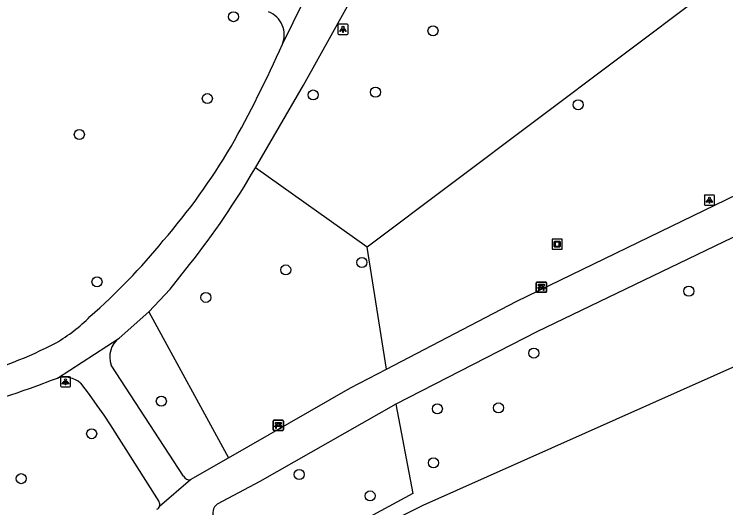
# Model space of a CAD drawing. Extents: x 161402 to 161933, y 381650 to 382313.
# Drawn here: x 161587.5 to 161656.8, y 381834.2 to 381882.3 of the extents above; entities that cross this region are included whole.
import ezdxf

# ---------------------------------------------------------------- set-up
doc = ezdxf.new("R2010")
doc.units = 0
for name, color, linetype in [('IMGEO_Bank', 7, 'Continuous'), ('IMGEO_Boom', 7, 'Continuous'), ('IMGEO_Groenvoorziening', 7, 'Continuous'), ('IMGEO_Kunstobject', 7, 'Continuous'), ('IMGEO_Lichtpunt', 7, 'Continuous'), ('IMGEO_Meer_plas_ven_vijver', 7, 'Continuous'), ('IMGEO_Voetpad_gesloten', 7, 'Continuous')]:
    doc.layers.add(name, color=color, linetype=linetype)

msp = doc.modelspace()

# ---------------------------------------------------------------- linework, layer by layer
at = {"layer": 'IMGEO_Bank'}
for p, q in [((161638.358, 381855.285), (161638.358, 381856.126)), ((161638.358, 381856.126), (161638.358, 381855.285)), ((161638.433, 381856.21), (161639.274, 381856.21)), ((161639.274, 381856.21), (161638.433, 381856.21)), ((161638.667, 381855.716), (161638.667, 381855.822)), ((161638.711, 381855.822), (161638.711, 381855.716)), ((161638.999, 381855.828), (161638.717, 381855.828)), ((161639.005, 381855.716), (161639.005, 381855.822)), ((161639.049, 381855.822), (161639.049, 381855.716)), ((161639.358, 381856.135), (161639.358, 381855.294)), ((161639.358, 381855.294), (161639.358, 381856.135)), ((161639.283, 381855.21), (161638.442, 381855.21)), ((161638.442, 381855.21), (161639.283, 381855.21)), ((161639.055, 381855.608), (161638.662, 381855.608)), ((161638.717, 381855.71), (161638.999, 381855.71)), ((161612.702, 381841.815), (161612.702, 381842.656)), ((161612.702, 381842.656), (161612.702, 381841.815)), ((161612.777, 381842.74), (161613.618, 381842.74)), ((161613.618, 381842.74), (161612.777, 381842.74)), ((161613.702, 381842.665), (161613.702, 381841.824)), ((161613.702, 381841.824), (161613.702, 381842.665)), ((161613.399, 381842.138), (161613.006, 381842.138)), ((161613.011, 381842.246), (161613.011, 381842.352)), ((161613.055, 381842.352), (161613.055, 381842.246)), ((161613.343, 381842.358), (161613.061, 381842.358)), ((161613.061, 381842.24), (161613.343, 381842.24)), ((161613.349, 381842.246), (161613.349, 381842.352)), ((161613.393, 381842.352), (161613.393, 381842.246)), ((161613.627, 381841.74), (161612.786, 381841.74)), ((161612.786, 381841.74), (161613.627, 381841.74))]:
    msp.add_line(p, q, dxfattribs=at)
for points in [[(161638.661, 381855.828), (161638.575, 381855.828), (161638.575, 381855.989), (161639.138, 381855.989), (161639.138, 381855.828), (161639.055, 381855.828)], [(161638.605, 381855.608), (161638.463, 381855.608), (161638.575, 381855.71), (161638.661, 381855.71)], [(161638.655, 381855.601), (161638.655, 381855.394), (161638.612, 381855.394), (161638.612, 381855.601)], [(161639.055, 381855.71), (161639.138, 381855.71), (161639.25, 381855.608), (161639.111, 381855.608)], [(161639.105, 381855.601), (161639.105, 381855.394), (161639.061, 381855.394), (161639.061, 381855.601)], [(161612.949, 381842.138), (161612.807, 381842.138), (161612.919, 381842.24), (161613.005, 381842.24)], [(161613.005, 381842.358), (161612.919, 381842.358), (161612.919, 381842.519), (161613.482, 381842.519), (161613.482, 381842.358), (161613.399, 381842.358)], [(161612.999, 381842.131), (161612.999, 381841.924), (161612.956, 381841.924), (161612.956, 381842.131)], [(161613.399, 381842.24), (161613.482, 381842.24), (161613.594, 381842.138), (161613.455, 381842.138)], [(161613.449, 381842.131), (161613.449, 381841.924), (161613.405, 381841.924), (161613.405, 381842.131)]]:
    msp.add_lwpolyline(points, dxfattribs=at)
for centre, radius, start, end in [((161638.436, 381856.132), 0.0779, 92.4484, 184.28452), ((161638.436, 381856.132), 0.0779, 92.4484, 184.28452), ((161638.66, 381855.821), 0.00671, 2.89567, 87.10433), ((161638.717, 381855.821), 0.00671, 92.89567, 177.10433), ((161638.999, 381855.821), 0.00671, 2.89567, 87.10433), ((161639.056, 381855.821), 0.00671, 92.89567, 177.10433), ((161639.28, 381856.132), 0.0779, 2.4484, 94.28452), ((161639.28, 381856.132), 0.0779, 2.4484, 94.28452), ((161638.436, 381855.288), 0.0779, 182.4484, 274.28452), ((161638.436, 381855.288), 0.0779, 182.4484, 274.28452), ((161638.605, 381855.601), 0.00671, 2.89567, 87.10433), ((161638.662, 381855.601), 0.00671, 92.89567, 177.10433), ((161638.66, 381855.717), 0.00671, 272.89567, 357.10433), ((161638.717, 381855.717), 0.00671, 182.89567, 267.10433), ((161638.999, 381855.717), 0.00671, 272.89567, 357.10433), ((161639.056, 381855.717), 0.00671, 182.89567, 267.10433), ((161639.054, 381855.601), 0.00671, 2.89567, 87.10433), ((161639.111, 381855.601), 0.00671, 92.89567, 177.10433), ((161639.28, 381855.288), 0.0779, 272.4484, 4.28452), ((161639.28, 381855.288), 0.0779, 272.4484, 4.28452), ((161612.78, 381842.662), 0.0779, 92.4484, 184.28452), ((161612.78, 381842.662), 0.0779, 92.4484, 184.28452), ((161613.624, 381842.662), 0.0779, 2.4484, 94.28452), ((161613.624, 381842.662), 0.0779, 2.4484, 94.28452), ((161612.949, 381842.131), 0.00671, 2.89567, 87.10433), ((161613.006, 381842.131), 0.00671, 92.89567, 177.10433), ((161613.004, 381842.351), 0.00671, 2.89567, 87.10433), ((161613.004, 381842.247), 0.00671, 272.89567, 357.10433), ((161613.061, 381842.351), 0.00671, 92.89567, 177.10433), ((161613.061, 381842.247), 0.00671, 182.89567, 267.10433), ((161613.343, 381842.351), 0.00671, 2.89567, 87.10433), ((161613.343, 381842.247), 0.00671, 272.89567, 357.10433), ((161613.4, 381842.351), 0.00671, 92.89567, 177.10433), ((161613.4, 381842.247), 0.00671, 182.89567, 267.10433), ((161613.398, 381842.131), 0.00671, 2.89567, 87.10433), ((161613.455, 381842.131), 0.00671, 92.89567, 177.10433), ((161612.78, 381841.818), 0.0779, 182.4484, 274.28452), ((161612.78, 381841.818), 0.0779, 182.4484, 274.28452), ((161613.624, 381841.818), 0.0779, 272.4484, 4.28452), ((161613.624, 381841.818), 0.0779, 272.4484, 4.28452)]:
    msp.add_arc(centre, radius, start, end, dxfattribs=at)
at = {"layer": 'IMGEO_Boom'}
for centre in [(161608.838, 381882.074), (161628.289, 381880.695), (161622.686, 381874.72), (161606.288, 381874.09), (161616.607, 381874.444), (161642.442, 381873.495), (161593.809, 381870.592), (161621.359, 381858.119), (161613.935, 381857.394), (161595.533, 381856.236), (161653.23, 381855.324), (161606.15, 381854.712), (161638.119, 381849.29), (161601.805, 381844.602), (161628.713, 381843.85), (161634.678, 381843.941), (161595.012, 381841.429), (161628.33, 381838.588), (161615.251, 381837.451), (161588.147, 381837.049), (161622.156, 381835.369)]:
    msp.add_circle(centre, 0.489, dxfattribs=at)
at = {"layer": 'IMGEO_Groenvoorziening'}
for points in [[(161654.766, 381884.341), (161621.882, 381859.606)], [(161621.882, 381859.606), (161610.97, 381867.332)], [(161623.758, 381847.734), (161621.882, 381859.606)], [(161600.575, 381853.315), (161608.339, 381839.071)], [(161624.654, 381844.307), (161626.333, 381835.597), (161610.656, 381827.113)]]:
    msp.add_lwpolyline(points, dxfattribs=at)
at = {"layer": 'IMGEO_Kunstobject'}
for p, q in [((161639.895, 381860.318), (161639.895, 381859.477)), ((161639.895, 381860.318), (161639.895, 381859.477)), ((161640.811, 381860.402), (161639.97, 381860.402)), ((161640.811, 381860.402), (161639.97, 381860.402)), ((161640.109, 381859.666), (161640.109, 381860.14)), ((161640.159, 381860.19), (161640.633, 381860.19)), ((161640.189, 381860.09), (161640.189, 381859.716)), ((161640.583, 381860.11), (161640.209, 381860.11)), ((161640.603, 381859.716), (161640.603, 381860.09)), ((161640.683, 381860.14), (161640.683, 381859.666)), ((161640.895, 381859.486), (161640.895, 381860.327)), ((161640.895, 381859.486), (161640.895, 381860.327)), ((161639.979, 381859.402), (161640.82, 381859.402)), ((161639.979, 381859.402), (161640.82, 381859.402)), ((161640.633, 381859.616), (161640.159, 381859.616)), ((161640.209, 381859.696), (161640.583, 381859.696))]:
    msp.add_line(p, q, dxfattribs=at)
for centre, radius, start, end in [((161639.973, 381860.324), 0.0779, 92.4484, 184.28452), ((161639.973, 381860.324), 0.0779, 92.4484, 184.28452), ((161640.159, 381860.14), 0.05, 90, 180), ((161640.209, 381860.09), 0.02, 90, 180), ((161640.583, 381860.09), 0.02, 360, 90), ((161640.633, 381860.14), 0.05, 360, 90), ((161640.817, 381860.324), 0.0779, 2.4484, 94.28452), ((161640.817, 381860.324), 0.0779, 2.4484, 94.28452), ((161639.973, 381859.48), 0.0779, 182.4484, 274.28452), ((161639.973, 381859.48), 0.0779, 182.4484, 274.28452), ((161640.159, 381859.666), 0.05, 180, 270), ((161640.209, 381859.716), 0.02, 180, 270), ((161640.583, 381859.716), 0.02, 270, 0), ((161640.633, 381859.666), 0.05, 270, 0), ((161640.817, 381859.48), 0.0779, 272.4484, 4.28452), ((161640.817, 381859.48), 0.0779, 272.4484, 4.28452)]:
    msp.add_arc(centre, radius, start, end, dxfattribs=at)
at = {"layer": 'IMGEO_Lichtpunt'}
for p, q in [((161619.014, 381881.245), (161619.014, 381880.438)), ((161619.014, 381881.245), (161619.014, 381880.438)), ((161619.916, 381881.34), (161619.108, 381881.34)), ((161619.916, 381881.34), (161619.108, 381881.34)), ((161620.01, 381880.438), (161620.01, 381881.245)), ((161620.01, 381880.438), (161620.01, 381881.245)), ((161619.108, 381880.344), (161619.916, 381880.344)), ((161619.108, 381880.344), (161619.916, 381880.344)), ((161654.74, 381864.598), (161654.74, 381863.791)), ((161654.74, 381864.598), (161654.74, 381863.791)), ((161655.642, 381864.693), (161654.834, 381864.693)), ((161655.642, 381864.693), (161654.834, 381864.693)), ((161655.736, 381863.791), (161655.736, 381864.598)), ((161655.736, 381863.791), (161655.736, 381864.598)), ((161654.834, 381863.697), (161655.642, 381863.697)), ((161654.834, 381863.697), (161655.642, 381863.697)), ((161591.965, 381846.889), (161591.965, 381846.082)), ((161591.965, 381846.889), (161591.965, 381846.082)), ((161592.867, 381846.984), (161592.059, 381846.984)), ((161592.867, 381846.984), (161592.059, 381846.984)), ((161592.961, 381846.082), (161592.961, 381846.889)), ((161592.961, 381846.082), (161592.961, 381846.889)), ((161592.059, 381845.988), (161592.867, 381845.988)), ((161592.059, 381845.988), (161592.867, 381845.988))]:
    msp.add_line(p, q, dxfattribs=at)
for points in [[(161619.388, 381880.909), (161619.427, 381880.881), (161619.239, 381880.619), (161619.201, 381880.646), (161619.388, 381880.909)], [(161619.49, 381880.861), (161619.537, 381880.861), (161619.537, 381880.539), (161619.49, 381880.539), (161619.49, 381880.861)], [(161619.6, 381880.881), (161619.638, 381880.908), (161619.825, 381880.646), (161619.786, 381880.618), (161619.6, 381880.881)], [(161655.114, 381864.262), (161655.153, 381864.234), (161654.965, 381863.972), (161654.927, 381863.999), (161655.114, 381864.262)], [(161655.216, 381864.214), (161655.263, 381864.214), (161655.263, 381863.892), (161655.216, 381863.892), (161655.216, 381864.214)], [(161655.326, 381864.234), (161655.364, 381864.261), (161655.551, 381863.999), (161655.512, 381863.971), (161655.326, 381864.234)], [(161592.339, 381846.553), (161592.378, 381846.525), (161592.19, 381846.263), (161592.152, 381846.29), (161592.339, 381846.553)], [(161592.441, 381846.505), (161592.488, 381846.505), (161592.488, 381846.183), (161592.441, 381846.183), (161592.441, 381846.505)], [(161592.551, 381846.525), (161592.589, 381846.552), (161592.776, 381846.29), (161592.737, 381846.262), (161592.551, 381846.525)]]:
    msp.add_lwpolyline(points, dxfattribs=at)
for centre in [(161619.513, 381881.043), (161655.239, 381864.396), (161592.464, 381846.687)]:
    msp.add_circle(centre, 0.0994, dxfattribs=at)
for centre, start, end in [((161619.108, 381881.245), 90, 180), ((161619.108, 381881.245), 90, 180), ((161619.916, 381881.245), 0, 90), ((161619.916, 381881.245), 0, 90), ((161619.108, 381880.438), 180, 270), ((161619.108, 381880.438), 180, 270), ((161619.916, 381880.438), 270, 0), ((161619.916, 381880.438), 270, 360), ((161654.834, 381864.598), 90, 180), ((161654.834, 381864.598), 90, 180), ((161655.642, 381864.598), 0, 90), ((161655.642, 381864.598), 0, 90), ((161654.834, 381863.791), 180, 270), ((161654.834, 381863.791), 180, 270), ((161655.642, 381863.791), 270, 0), ((161655.642, 381863.791), 270, 360), ((161592.059, 381846.889), 90, 180), ((161592.059, 381846.889), 90, 180), ((161592.867, 381846.889), 0, 90), ((161592.867, 381846.889), 0, 90), ((161592.059, 381846.082), 180, 270), ((161592.059, 381846.082), 180, 270), ((161592.867, 381846.082), 270, 0), ((161592.867, 381846.082), 270, 360)]:
    msp.add_arc(centre, 0.0946, start, end, dxfattribs=at)
at = {"layer": 'IMGEO_Meer_plas_ven_vijver'}
msp.add_lwpolyline([(161611.453, 381825.922), (161613.844, 381827.457), (161618.238, 381829.932), (161627.318, 381834.463), (161680.782, 381858.278)], dxfattribs=at)
at = {"layer": 'IMGEO_Voetpad_gesloten'}
for points in [[(161610.97, 381867.332), (161615.661, 381875.393), (161624.228, 381890.817), (161629.015, 381896.971)], [(161623.758, 381847.734), (161636.409, 381854.317), (161677.409, 381874.201), (161696.24, 381883.733), (161706.175, 381889.565), (161711.465, 381893.453), (161714.453, 381895.849)], [(161613.602, 381879.398), (161617.756, 381887.812)], [(161693.931, 381878.472), (161680.88, 381871.805), (161638.406, 381851.352), (161624.654, 381844.307)], [(161600.575, 381853.315), (161602.653, 381855.532), (161604.548, 381857.906)], [(161597.684, 381850.742), (161600.575, 381853.315)], [(161591.681, 381846.832), (161597.684, 381850.742)], [(161603.959, 381837.277), (161596.924, 381848.119)], [(161608.339, 381839.071), (161620.246, 381845.907), (161623.758, 381847.734)], [(161588.952, 381845.83), (161589.758, 381846.138), (161591.081, 381846.652), (161591.681, 381846.832)], [(161593.928, 381846.365), (161594.784, 381845.267), (161595.517, 381844.166), (161596.199, 381843.245), (161596.81, 381842.282), (161601.553, 381834.806)], [(161624.654, 381844.307), (161611.407, 381836.758), (161607.251, 381834.562)], [(161604.661, 381836.959), (161608.339, 381839.071)], [(161601.641, 381834.354), (161604.661, 381836.959)]]:
    msp.add_lwpolyline(points, dxfattribs=at)
for centre, radius, start, end in [((161611.368, 381880.315), 2.415, 337.68754, 68.16128), ((161508.269, 381925.954), 115.163, 330.59545, 336.15517), ((161555.503, 381900.678), 61.615, 318.98777, 329.50644), ((161542.101, 381907.352), 79.653, 321.62742, 329.83882), ((161553.123, 381900.276), 63.175, 311.33584, 320.67986), ((161582.769, 381865.028), 17.159, 300.73487, 314.74617), ((161568.217, 381896.2), 51.503, 286.81263, 296.92381), ((161599.054, 381848.924), 2.277, 126.98704, 200.69564), ((161592.376, 381844.539), 2.396, 49.64823, 106.87019), ((161534.106, 382009.088), 172.225, 285.17648, 288.56965), ((161604.522, 381837.586), 0.642, 208.75998, 282.49978), ((161601.198, 381834.501), 0.467, 292.45451, 341.71062), ((161601.194, 381834.502), 0.47, 341.7089, 40.32532), ((161607.863, 381833.719), 1.042, 125.97816, 208.91018)]:
    msp.add_arc(centre, radius, start, end, dxfattribs=at)

doc.saveas('drawing.dxf')
